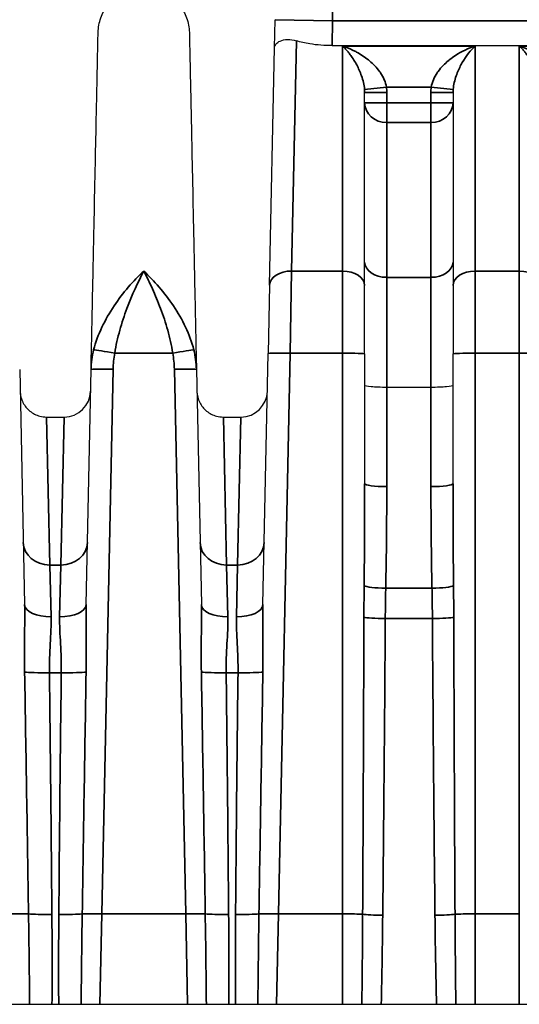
# Model space of a CAD drawing. Header units: millimetres. Extents: x 399 to 6233, y -1870 to 1602.
# Tile 670 of 711: x 5998 to 6010, y 231 to 253. Entities that reach past the tile are written whole.
import ezdxf

# ---------------------------------------------------------------- set-up
doc = ezdxf.new("R2010")
doc.units = ezdxf.units.MM
doc.layers.add('可見 (ISO)', color=7, linetype='Continuous', lineweight=25)
doc.layers.add('窄部可見 (ISO)', color=7, linetype='Continuous', lineweight=35)

msp = doc.modelspace()

# ---------------------------------------------------------------- linework, layer by layer
at = {"layer": '可見 (ISO)'}
for p, q in [((6004.108, 252.275), (6004.122, 252.915)), ((6003.996, 246.911), (6004.108, 252.275)), ((6005.41, 252.328), (6016.887, 252.328)), ((6005.681, 252.286), (6005.681, 252.286)), ((6006.409, 251.838), (6006.409, 251.838)), ((6007.888, 251.838), (6007.888, 251.838)), ((6006.148, 246.901), (6006.148, 251.266)), ((6008.148, 251.266), (6008.148, 246.901)), ((6003.996, 246.911), (6003.963, 245.363)), ((6006.148, 245.353), (6006.148, 246.901)), ((6008.148, 246.901), (6008.148, 245.353)), ((6003.845, 239.684), (6003.963, 245.363)), ((6006.148, 245.353), (6006.148, 242.416)), ((6008.148, 242.416), (6008.148, 245.353)), ((5998.341, 245.001), (5998.452, 239.684)), ((5999.845, 239.684), (5999.956, 245.001)), ((6002.341, 245.001), (6002.452, 239.684)), ((6007.648, 244.596), (6006.648, 244.596)), ((5998.951, 243.925), (5999.346, 243.925)), ((6002.951, 243.925), (6003.346, 243.925)), ((5983.148, 230.638), (6087.648, 230.638))]:
    msp.add_line(p, q, dxfattribs=at)
for centre in [(5999.346, 244.525), (6003.346, 244.525)]:
    msp.add_arc(centre, 0.6, 270, 358.8, dxfattribs=at)
for points, knots in [([(6000.116, 252.627), (6000.118, 252.738), (6000.139, 252.85), (6000.214, 253.06), (6000.27, 253.16), (6000.409, 253.336), (6000.494, 253.413), (6000.683, 253.534), (6000.788, 253.58), (6001.005, 253.634), (6001.12, 253.644), (6001.343, 253.626), (6001.454, 253.598), (6001.66, 253.51), (6001.756, 253.448), (6001.923, 253.298), (6001.995, 253.208), (6002.104, 253.013), (6002.143, 252.905), (6002.174, 252.74), (6002.18, 252.683), (6002.181, 252.627)], [0, 0, 0, 0, 0.0333167, 0.0333167, 0.0669019, 0.0669019, 0.1004774, 0.1004774, 0.1340533, 0.1340533, 0.1676291, 0.1676291, 0.2012049, 0.2012049, 0.2347807, 0.2347807, 0.2683565, 0.2683565, 0.3019323, 0.3019323, 0.3188115, 0.3188115, 0.3188115, 0.3188115]), ([(5999.956, 245.001), (5999.967, 245.517), (5999.977, 246.013), (5999.987, 246.478), (5999.988, 246.554), (5999.99, 246.63), (5999.992, 246.705), (6000.003, 247.241), (6000.013, 247.745), (6000.023, 248.213), (6000.033, 248.681), (6000.042, 249.114), (6000.05, 249.514), (6000.059, 249.914), (6000.067, 250.282), (6000.073, 250.611), (6000.076, 250.75), (6000.079, 250.883), (6000.082, 251.008), (6000.085, 251.178), (6000.089, 251.336), (6000.092, 251.48), (6000.097, 251.731), (6000.101, 251.942), (6000.105, 252.113), (6000.112, 252.456), (6000.116, 252.627), (6000.116, 252.627)], [0.0267397, 0.0267397, 0.0267397, 0.0267397, 0.0775919, 0.0775919, 0.0775919, 0.0858976, 0.0858976, 0.0858976, 0.1450554, 0.1450554, 0.1450554, 0.2042133, 0.2042133, 0.2042133, 0.2633711, 0.2633711, 0.2633711, 0.2884173, 0.2884173, 0.2884173, 0.322529, 0.322529, 0.322529, 0.3816868, 0.3816868, 0.3816868, 0.5, 0.5, 0.5, 0.5]), ([(6002.181, 252.627), (6002.181, 252.627), (6002.185, 252.456), (6002.192, 252.113), (6002.197, 251.843), (6002.205, 251.474), (6002.215, 251.008), (6002.218, 250.883), (6002.22, 250.75), (6002.223, 250.611), (6002.23, 250.282), (6002.238, 249.914), (6002.246, 249.515), (6002.255, 249.115), (6002.264, 248.681), (6002.273, 248.213), (6002.283, 247.745), (6002.294, 247.241), (6002.305, 246.705), (6002.307, 246.63), (6002.308, 246.554), (6002.31, 246.478), (6002.32, 246.014), (6002.33, 245.517), (6002.341, 245.001)], [0.5000079, 0.5000079, 0.5000079, 0.5000079, 0.6183182, 0.6183182, 0.6183182, 0.7115983, 0.7115983, 0.7115983, 0.7366339, 0.7366339, 0.7366339, 0.7957918, 0.7957918, 0.7957918, 0.8549496, 0.8549496, 0.8549496, 0.9141075, 0.9141075, 0.9141075, 0.9224155, 0.9224155, 0.9224155, 0.9732653, 0.9732653, 0.9732653, 0.9732653]), ([(6004.108, 252.275), (6004.108, 252.276), (6004.108, 252.276), (6004.109, 252.307), (6004.12, 252.336), (6004.162, 252.391), (6004.194, 252.415), (6004.282, 252.453), (6004.34, 252.466), (6004.467, 252.467), (6004.533, 252.459), (6004.602, 252.438)], [-0.000535, -0.000535, -0.000535, -0.000535, 0, 0, 0.0290077, 0.0290077, 0.0592099, 0.0592099, 0.0917988, 0.0917988, 0.1194024, 0.1194024, 0.1194024, 0.1194024]), ([(6005.41, 252.328), (6005.244, 252.328), (6005.069, 252.341), (6004.798, 252.386), (6004.693, 252.41), (6004.602, 252.438)], [-0.40134633, -0.40134633, -0.40134633, -0.40134633, -0.35174447, -0.35174447, -0.3169552, -0.3169552, -0.3169552, -0.3169552]), ([(6006.648, 244.596), (6006.516, 244.596), (6006.387, 244.6), (6006.295, 244.608), (6006.203, 244.615), (6006.148, 244.626), (6006.148, 244.637)], [0, 0, 0, 0, 0.0003907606, 0.0003907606, 0.0003907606, 0.0007815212, 0.0007815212, 0.0007815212, 0.0007815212]), ([(6008.148, 244.637), (6008.148, 244.626), (6008.094, 244.615), (6008.002, 244.608), (6007.91, 244.6), (6007.78, 244.596), (6007.648, 244.596)], [-0.0000151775, -0.0000151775, -0.0000151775, -0.0000151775, 0.0003793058, 0.0003793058, 0.0003793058, 0.0007737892, 0.0007737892, 0.0007737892, 0.0007737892]), ([(5998.351, 244.512), (5998.351, 244.489), (5998.353, 244.466), (5998.36, 244.421), (5998.364, 244.398), (5998.38, 244.334), (5998.396, 244.293), (5998.434, 244.217), (5998.457, 244.181), (5998.51, 244.116), (5998.54, 244.086), (5998.605, 244.033), (5998.64, 244.01), (5998.715, 243.972), (5998.754, 243.957), (5998.845, 243.932), (5998.898, 243.925), (5998.951, 243.925)], [0, 0, 0, 0, 0.00692113, 0.00692113, 0.01375081, 0.01375081, 0.02679823, 0.02679823, 0.0393646, 0.0393646, 0.05193098, 0.05193098, 0.06449736, 0.06449736, 0.07706374, 0.07706374, 0.09281981, 0.09281981, 0.09281981, 0.09281981]), ([(6002.351, 244.512), (6002.351, 244.489), (6002.353, 244.466), (6002.36, 244.421), (6002.364, 244.398), (6002.38, 244.334), (6002.396, 244.293), (6002.434, 244.217), (6002.457, 244.181), (6002.51, 244.116), (6002.54, 244.086), (6002.605, 244.033), (6002.64, 244.01), (6002.715, 243.972), (6002.754, 243.957), (6002.845, 243.932), (6002.898, 243.925), (6002.951, 243.925)], [0, 0, 0, 0, 0.00692113, 0.00692113, 0.01375081, 0.01375081, 0.02679823, 0.02679823, 0.0393646, 0.0393646, 0.05193098, 0.05193098, 0.06449736, 0.06449736, 0.07706374, 0.07706374, 0.09281981, 0.09281981, 0.09281981, 0.09281981])]:
    msp.add_open_spline(points, degree=3, knots=knots, dxfattribs=at)
at = {"layer": '窄部可見 (ISO)'}
for p, q in [((6005.421, 252.888), (6005.421, 254.188)), ((6004.122, 252.915), (6005.421, 252.888)), ((6005.421, 252.888), (6005.41, 252.328)), ((6016.875, 252.888), (6005.421, 252.888)), ((6004.602, 252.438), (6004.496, 247.228)), ((6005.648, 252.317), (6005.648, 247.228)), ((6005.648, 252.317), (6008.648, 252.317)), ((6008.648, 247.228), (6008.648, 252.317)), ((6009.648, 252.317), (6009.648, 247.228)), ((6009.648, 252.317), (6012.648, 252.317)), ((6006.642, 251.389), (6006.145, 251.339)), ((6007.654, 251.389), (6006.642, 251.389)), ((6007.654, 251.389), (6008.151, 251.339)), ((6006.648, 251.266), (6006.148, 251.266)), ((6006.648, 251.266), (6006.648, 251.035)), ((6007.648, 251.035), (6007.648, 251.266)), ((6007.648, 251.266), (6008.148, 251.266)), ((6006.648, 251.035), (6006.148, 251.035)), ((6006.648, 251.035), (6007.648, 251.035)), ((6006.648, 251.035), (6006.648, 250.589)), ((6007.648, 251.035), (6007.648, 250.589)), ((6007.648, 251.035), (6008.148, 251.035)), ((6007.648, 250.589), (6006.648, 250.589)), ((6006.648, 247.086), (6006.648, 250.589)), ((6007.648, 250.589), (6007.648, 247.086)), ((6004.463, 245.37), (6004.496, 247.228)), ((6004.496, 247.228), (6005.648, 247.228)), ((6005.648, 247.228), (6005.648, 245.37)), ((6007.648, 247.086), (6006.648, 247.086)), ((6006.648, 244.596), (6006.648, 247.086)), ((6007.648, 247.086), (6007.648, 244.596)), ((6008.648, 247.228), (6009.648, 247.228)), ((6008.648, 245.37), (6008.648, 247.228)), ((6009.648, 247.228), (6009.648, 245.37)), ((6001.805, 245.37), (6000.492, 245.37)), ((6004.463, 245.37), (6004.198, 232.685)), ((6005.648, 245.37), (6004.463, 245.37)), ((6005.648, 232.685), (6005.648, 245.37)), ((6009.648, 245.37), (6008.648, 245.37)), ((6008.648, 245.37), (6008.648, 232.685)), ((6009.648, 232.685), (6009.648, 245.37)), ((6000.456, 245.008), (6000.198, 232.685)), ((6002.099, 232.685), (6001.841, 245.008)), ((6006.648, 244.596), (6006.648, 242.353)), ((6007.648, 242.353), (6007.648, 244.596)), ((5998.951, 243.925), (5999.023, 240.577)), ((5999.346, 243.925), (5999.274, 240.577)), ((6002.951, 243.925), (6003.023, 240.577)), ((6003.346, 243.925), (6003.274, 240.577)), ((5999.023, 240.577), (5999.274, 240.577)), ((5999.052, 239.407), (5999.023, 240.577)), ((5999.274, 240.577), (5999.245, 239.407)), ((6003.023, 240.577), (6003.274, 240.577)), ((6003.052, 239.407), (6003.023, 240.577)), ((6003.274, 240.577), (6003.245, 239.407)), ((6006.625, 240.05), (6007.672, 240.05)), ((6007.682, 239.367), (6006.615, 239.367)), ((5999.282, 238.14), (5999.014, 238.14)), ((6003.282, 238.14), (6003.014, 238.14)), ((6000.155, 230.638), (6000.198, 232.685)), ((6000.198, 232.685), (6002.099, 232.685)), ((6002.099, 232.685), (6002.142, 230.638)), ((6004.155, 230.638), (6004.198, 232.685)), ((6004.198, 232.685), (6005.648, 232.685)), ((6005.648, 232.685), (6005.648, 230.638)), ((6008.648, 232.685), (6009.648, 232.685)), ((6008.648, 230.638), (6008.648, 232.685)), ((6009.648, 232.685), (6009.648, 230.638))]:
    msp.add_line(p, q, dxfattribs=at)
for centre, start, end in [((6005.407, 251.266), 359.998, 5.6523), ((6008.89, 251.266), 174.3477, 180.002)]:
    msp.add_arc(centre, 1.242, start, end, dxfattribs=at)
for centre, major_axis, ratio, start_param, end_param in [((6006.648, 251.035), (-0.5, 0), 0.893623, 0, 1.570796), ((6007.648, 251.035), (0.5, 0), 0.893623, 4.712389, 6.283185), ((6006.648, 247.432), (-0.5, 0), 0.691459, 0, 1.570796), ((6007.648, 247.432), (0.5, 0), 0.691459, 4.712389, 6.283185), ((6004.496, 246.901), (-0.5, 0.01), 0.653986, 4.726087, 6.283185), ((6005.648, 246.901), (0.5, 0), 0.654068, 0, 1.570796), ((6008.648, 246.901), (-0.5, 0), 0.654068, 4.712389, 6.283185), ((6009.648, 246.901), (0.5, 0), 0.654068, 0, 1.570796), ((6000.492, 245.353), (-0.492, 0.09), 0.034327, 4.718689, 6.047495), ((6001.805, 245.353), (0.492, 0.09), 0.034327, 0.235691, 1.564496), ((6001.336, 244.937), (-0.026, -1.449), 0.693348, 1.62735, 1.940844), ((6004.463, 245.353), (-0.5, 0.01), 0.034892, 4.71312, 6.283185), ((6005.648, 245.353), (0.5, 0), 0.034899, 0, 1.570796), ((6008.648, 245.353), (-0.5, 0), 0.034899, 4.712389, 6.283185), ((6009.648, 245.353), (0.5, 0), 0.034899, 0, 1.570796), ((6005.648, 242.416), (0, 10.755), 0.04649, 4.496293, 4.712389), ((6006.648, 242.416), (-0.5, 0), 0.127071, 0, 1.570796), ((6007.648, 242.416), (0.5, 0), 0.127071, 4.712389, 6.283185), ((6008.648, 242.416), (0, 10.755), 0.04649, 1.570796, 1.786892), ((6006.143, 241.775), (-0.039, -7.61), 0.0662, 1.342574, 1.647186), ((6008.154, 241.775), (0.039, -7.61), 0.0662, 4.635999, 4.940611), ((5999.023, 241.1), (-0.6, -0.013), 0.871195, 0, 1.552549), ((5999.274, 241.1), (0.6, -0.013), 0.871195, 4.730636, 6.283185), ((6003.023, 241.1), (-0.6, -0.013), 0.871195, 0, 1.552549), ((6003.274, 241.1), (0.6, -0.013), 0.871195, 4.730636, 6.283185), ((6006.625, 240.114), (-0.5, 0.01), 0.127044, 0.217755, 1.573394), ((6007.672, 240.114), (0.5, 0.01), 0.127044, 4.709792, 6.06543), ((5999.052, 239.696), (-0.6, -0.013), 0.481235, 0, 1.560716), ((5999.245, 239.696), (0.6, -0.013), 0.481235, 4.722469, 6.283185), ((6003.052, 239.696), (-0.6, -0.013), 0.481235, 0, 1.560716), ((6003.245, 239.696), (0.6, -0.013), 0.481235, 4.722469, 6.283185), ((6005.648, 250.11), (0, 41.815), 0.011957, 4.282281, 4.453176), ((6006.615, 239.397), (-0.5, 0.003), 0.058757, 0.25951, 1.571169), ((6006.096, 243.342), (-0.114, -29.46), 0.018289, 1.199539, 1.435531), ((6007.682, 239.397), (0.5, 0.003), 0.058757, 4.712016, 6.023676), ((6008.2, 243.342), (0.114, -29.46), 0.018289, 4.847654, 5.083646), ((6008.648, 250.11), (0, 41.815), 0.011957, 1.830009, 2.000904), ((5997.646, 254.295), (-0.964, 45.999), 0.010868, 4.2231, 4.353678), ((5999.014, 238.175), (-0.6, -0.007), 0.058754, 0.357898, 1.570091), ((5999.282, 238.175), (0.6, -0.007), 0.058754, 4.713094, 5.925287), ((6000.651, 254.295), (0.964, 45.999), 0.010868, 1.929507, 2.060085), ((6001.646, 254.295), (-0.964, 45.999), 0.010868, 4.2231, 4.353678), ((6003.014, 238.175), (-0.6, -0.007), 0.058754, 0.357898, 1.570091), ((6003.282, 238.175), (0.6, -0.007), 0.058754, 4.713094, 5.925287), ((6004.651, 254.295), (0.964, 45.999), 0.010868, 1.929507, 2.060085), ((5998.293, 245.507), (0.533, -32.384), 0.019013, 1.16289, 1.340965), ((6000.003, 245.507), (-0.533, -32.384), 0.019013, 4.94222, 5.120295), ((6002.293, 245.507), (0.533, -32.384), 0.019013, 1.16289, 1.340965), ((6004.003, 245.507), (-0.533, -32.384), 0.019013, 4.94222, 5.120295), ((5998.099, 232.667), (0.5, 0.01), 0.034892, 0.488057, 1.570065), ((5999.07, 232.706), (-0.6, -0.005), 0.058756, 0.488652, 1.570312), ((5999.227, 232.706), (-0.6, 0.005), 0.058756, 1.57128, 2.65294), ((6000.198, 232.667), (0.5, -0.01), 0.034892, 1.571527, 2.653535), ((6002.099, 232.667), (-0.5, -0.01), 0.034892, 3.62965, 4.711658), ((6003.07, 232.706), (0.6, 0.005), 0.058756, 3.630245, 4.711905), ((6003.227, 232.706), (0.6, -0.005), 0.058756, 4.712873, 5.794533), ((6004.198, 232.667), (-0.5, 0.01), 0.034892, 4.71312, 5.795128), ((6005.648, 232.667), (-0.5, 0), 0.034899, 3.571701, 4.712389), ((6006.557, 232.682), (-0.5, 0.005), 0.058755, 0.430622, 1.571441), ((6007.739, 232.682), (-0.5, -0.005), 0.058755, 1.570151, 2.710971), ((6008.648, 232.667), (-0.5, 0), 0.034899, 4.712389, 5.853077)]:
    msp.add_ellipse(centre, major_axis=major_axis, ratio=ratio, start_param=start_param, end_param=end_param, dxfattribs=at)
for points, knots in [([(6006.145, 251.339), (6006.141, 251.394), (6006.132, 251.445), (6006.121, 251.494), (6006.108, 251.548), (6006.093, 251.598), (6006.077, 251.645), (6006.073, 251.656), (6006.069, 251.667), (6006.065, 251.678), (6006.032, 251.767), (6005.994, 251.847), (6005.954, 251.918), (6005.949, 251.927), (6005.944, 251.936), (6005.939, 251.945), (6005.916, 251.984), (6005.893, 252.022), (6005.869, 252.057), (6005.848, 252.087), (6005.827, 252.117), (6005.806, 252.144), (6005.791, 252.164), (6005.776, 252.182), (6005.76, 252.2), (6005.742, 252.222), (6005.723, 252.243), (6005.704, 252.262), (6005.686, 252.282), (6005.667, 252.3), (6005.648, 252.317)], [0, 0, 0, 0, 0.000170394, 0.000170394, 0.000170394, 0.00035746, 0.00035746, 0.00035746, 0.000401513, 0.000401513, 0.000401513, 0.000758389, 0.000758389, 0.000758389, 0.000803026, 0.000803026, 0.000803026, 0.001003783, 0.001003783, 0.001003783, 0.001179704, 0.001179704, 0.001179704, 0.001304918, 0.001304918, 0.001304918, 0.001455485, 0.001455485, 0.001455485, 0.001606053, 0.001606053, 0.001606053, 0.001606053]), ([(6005.648, 252.317), (6005.723, 252.294), (6005.798, 252.265), (6005.873, 252.229), (6005.898, 252.218), (6005.922, 252.205), (6005.947, 252.192), (6005.952, 252.189), (6005.958, 252.186), (6005.964, 252.183), (6006.056, 252.133), (6006.147, 252.074), (6006.233, 252.004), (6006.242, 251.997), (6006.251, 251.99), (6006.26, 251.982), (6006.341, 251.914), (6006.42, 251.834), (6006.487, 251.742), (6006.493, 251.733), (6006.499, 251.724), (6006.506, 251.715), (6006.539, 251.666), (6006.569, 251.614), (6006.593, 251.558), (6006.616, 251.504), (6006.634, 251.448), (6006.642, 251.389)], [-0.000006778, -0.000006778, -0.000006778, -0.000006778, 0.000287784, 0.000287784, 0.000287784, 0.000385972, 0.000385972, 0.000385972, 0.000408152, 0.000408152, 0.000408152, 0.000778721, 0.000778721, 0.000778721, 0.000816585, 0.000816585, 0.000816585, 0.001171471, 0.001171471, 0.001171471, 0.001205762, 0.001205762, 0.001205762, 0.001389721, 0.001389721, 0.001389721, 0.00156422, 0.00156422, 0.00156422, 0.00156422]), ([(6007.654, 251.389), (6007.663, 251.448), (6007.681, 251.504), (6007.704, 251.557), (6007.727, 251.613), (6007.758, 251.666), (6007.791, 251.715), (6007.797, 251.724), (6007.804, 251.733), (6007.81, 251.742), (6007.847, 251.793), (6007.887, 251.84), (6007.93, 251.883), (6007.964, 251.918), (6008, 251.951), (6008.037, 251.982), (6008.045, 251.99), (6008.054, 251.997), (6008.063, 252.004), (6008.109, 252.041), (6008.156, 252.075), (6008.204, 252.107), (6008.347, 252.201), (6008.498, 252.27), (6008.648, 252.317)], [0, 0, 0, 0, 0.000175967, 0.000175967, 0.000175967, 0.000359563, 0.000359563, 0.000359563, 0.000393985, 0.000393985, 0.000393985, 0.000590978, 0.000590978, 0.000590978, 0.000749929, 0.000749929, 0.000749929, 0.000787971, 0.000787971, 0.000787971, 0.000984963, 0.000984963, 0.000984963, 0.001575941, 0.001575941, 0.001575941, 0.001575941]), ([(6008.648, 252.317), (6008.549, 252.226), (6008.448, 252.103), (6008.357, 251.945), (6008.352, 251.936), (6008.347, 251.927), (6008.342, 251.918), (6008.303, 251.846), (6008.264, 251.766), (6008.231, 251.678), (6008.227, 251.667), (6008.224, 251.656), (6008.22, 251.645), (6008.203, 251.598), (6008.188, 251.547), (6008.176, 251.494), (6008.165, 251.445), (6008.156, 251.394), (6008.151, 251.339)], [-0.000007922, -0.000007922, -0.000007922, -0.000007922, 0.000792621, 0.000792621, 0.000792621, 0.000836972, 0.000836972, 0.000836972, 0.001192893, 0.001192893, 0.001192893, 0.001236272, 0.001236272, 0.001236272, 0.001422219, 0.001422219, 0.001422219, 0.001593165, 0.001593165, 0.001593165, 0.001593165]), ([(6010.145, 251.339), (6010.141, 251.394), (6010.132, 251.445), (6010.121, 251.494), (6010.108, 251.548), (6010.093, 251.598), (6010.077, 251.645), (6010.073, 251.656), (6010.069, 251.667), (6010.065, 251.678), (6010.032, 251.767), (6009.994, 251.847), (6009.954, 251.918), (6009.949, 251.927), (6009.944, 251.936), (6009.939, 251.945), (6009.916, 251.984), (6009.893, 252.022), (6009.869, 252.057), (6009.848, 252.087), (6009.827, 252.117), (6009.806, 252.144), (6009.791, 252.164), (6009.776, 252.182), (6009.76, 252.2), (6009.742, 252.222), (6009.723, 252.243), (6009.704, 252.262), (6009.686, 252.282), (6009.667, 252.3), (6009.648, 252.317)], [0, 0, 0, 0, 0.000170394, 0.000170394, 0.000170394, 0.00035746, 0.00035746, 0.00035746, 0.000401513, 0.000401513, 0.000401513, 0.000758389, 0.000758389, 0.000758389, 0.000803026, 0.000803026, 0.000803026, 0.001003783, 0.001003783, 0.001003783, 0.001179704, 0.001179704, 0.001179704, 0.001304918, 0.001304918, 0.001304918, 0.001455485, 0.001455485, 0.001455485, 0.001606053, 0.001606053, 0.001606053, 0.001606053]), ([(6009.648, 252.317), (6009.723, 252.294), (6009.798, 252.265), (6009.873, 252.229), (6009.898, 252.218), (6009.922, 252.205), (6009.947, 252.192), (6009.952, 252.189), (6009.958, 252.186), (6009.964, 252.183), (6010.056, 252.133), (6010.147, 252.074), (6010.233, 252.004), (6010.242, 251.997), (6010.251, 251.99), (6010.26, 251.982), (6010.341, 251.914), (6010.42, 251.834), (6010.487, 251.742), (6010.493, 251.733), (6010.499, 251.724), (6010.506, 251.715), (6010.539, 251.666), (6010.569, 251.614), (6010.593, 251.558), (6010.616, 251.504), (6010.634, 251.448), (6010.642, 251.389)], [-0.000006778, -0.000006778, -0.000006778, -0.000006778, 0.000287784, 0.000287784, 0.000287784, 0.000385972, 0.000385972, 0.000385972, 0.000408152, 0.000408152, 0.000408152, 0.000778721, 0.000778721, 0.000778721, 0.000816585, 0.000816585, 0.000816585, 0.001171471, 0.001171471, 0.001171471, 0.001205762, 0.001205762, 0.001205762, 0.001389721, 0.001389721, 0.001389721, 0.00156422, 0.00156422, 0.00156422, 0.00156422]), ([(6000.014, 245.444), (6000.058, 245.621), (6000.124, 245.794), (6000.203, 245.96), (6000.281, 246.125), (6000.375, 246.287), (6000.476, 246.439), (6000.678, 246.741), (6000.913, 247.009), (6001.148, 247.228)], [0, 0, 0, 0, 0.000558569, 0.000558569, 0.000558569, 0.001117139, 0.001117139, 0.001117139, 0.002234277, 0.002234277, 0.002234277, 0.002234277]), ([(6001.148, 247.228), (6001.015, 246.975), (6000.883, 246.691), (6000.708, 246.223), (6000.653, 246.058), (6000.559, 245.721), (6000.519, 245.548), (6000.492, 245.37)], [-0.000011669, -0.000011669, -0.000011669, -0.000011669, 0.001066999, 0.001066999, 0.001606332, 0.001606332, 0.002145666, 0.002145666, 0.002145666, 0.002145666]), ([(6001.148, 247.228), (6001.384, 247.01), (6001.616, 246.745), (6001.82, 246.44), (6002.023, 246.135), (6002.194, 245.797), (6002.282, 245.444)], [-0.00001122, -0.00001122, -0.00001122, -0.00001122, 0.001104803, 0.001104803, 0.001104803, 0.002220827, 0.002220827, 0.002220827, 0.002220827]), ([(6001.805, 245.37), (6001.778, 245.548), (6001.738, 245.721), (6001.691, 245.889), (6001.644, 246.058), (6001.589, 246.223), (6001.53, 246.379), (6001.472, 246.535), (6001.41, 246.683), (6001.346, 246.825), (6001.281, 246.966), (6001.214, 247.102), (6001.148, 247.228)], [0, 0, 0, 0, 0.000534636, 0.000534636, 0.000534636, 0.001069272, 0.001069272, 0.001069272, 0.001603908, 0.001603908, 0.001603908, 0.002138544, 0.002138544, 0.002138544, 0.002138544]), ([(5999.956, 245.001), (5999.956, 245.005), (6000.01, 245.009), (6000.102, 245.01), (6000.195, 245.011), (6000.325, 245.01), (6000.456, 245.008)], [0, 0, 0, 0, 0.5, 0.5, 0.5, 1, 1, 1, 1]), ([(6002.341, 245.001), (6002.341, 245.006), (6002.287, 245.009), (6002.194, 245.01), (6002.102, 245.011), (6001.972, 245.01), (6001.841, 245.008)], [0, 0, 0, 0, 0.5, 0.5, 0.5, 1, 1, 1, 1]), ([(6006.132, 239.392), (6006.132, 239.504), (6006.133, 239.616), (6006.133, 239.728), (6006.134, 239.856), (6006.135, 239.983), (6006.137, 240.11)], [0, 0, 0, 0, 0.0003365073, 0.0003365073, 0.0003365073, 0.0007195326, 0.0007195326, 0.0007195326, 0.0007195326]), ([(6006.625, 240.05), (6006.622, 239.93), (6006.62, 239.808), (6006.618, 239.687), (6006.617, 239.581), (6006.616, 239.474), (6006.615, 239.367)], [0, 0, 0, 0, 0.0003655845, 0.0003655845, 0.0003655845, 0.0006862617, 0.0006862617, 0.0006862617, 0.0006862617]), ([(6007.682, 239.367), (6007.681, 239.474), (6007.68, 239.581), (6007.678, 239.687), (6007.676, 239.808), (6007.674, 239.93), (6007.672, 240.05)], [0, 0, 0, 0, 0.0003206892, 0.0003206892, 0.0003206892, 0.0006862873, 0.0006862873, 0.0006862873, 0.0006862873]), ([(6008.16, 240.11), (6008.161, 239.983), (6008.162, 239.856), (6008.163, 239.728), (6008.164, 239.616), (6008.165, 239.504), (6008.165, 239.392)], [0, 0, 0, 0, 0.0003830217, 0.0003830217, 0.0003830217, 0.0007195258, 0.0007195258, 0.0007195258, 0.0007195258]), ([(5998.453, 238.156), (5998.448, 238.414), (5998.449, 238.671), (5998.451, 238.926), (5998.451, 238.933), (5998.451, 238.939), (5998.451, 238.945), (5998.454, 239.193), (5998.457, 239.44), (5998.452, 239.684)], [0, 0, 0, 0, 0.000774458, 0.000774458, 0.000774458, 0.000793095, 0.000793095, 0.000793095, 0.001548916, 0.001548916, 0.001548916, 0.001548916]), ([(5999.845, 239.684), (5999.839, 239.439), (5999.843, 239.19), (5999.845, 238.94), (5999.845, 238.935), (5999.845, 238.93), (5999.845, 238.925), (5999.848, 238.67), (5999.848, 238.414), (5999.844, 238.156)], [0, 0, 0, 0, 0.000759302, 0.000759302, 0.000759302, 0.000774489, 0.000774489, 0.000774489, 0.001548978, 0.001548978, 0.001548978, 0.001548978]), ([(6002.453, 238.156), (6002.448, 238.414), (6002.449, 238.671), (6002.451, 238.926), (6002.451, 238.933), (6002.451, 238.939), (6002.451, 238.945), (6002.454, 239.193), (6002.457, 239.44), (6002.452, 239.684)], [0, 0, 0, 0, 0.000774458, 0.000774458, 0.000774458, 0.000793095, 0.000793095, 0.000793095, 0.001548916, 0.001548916, 0.001548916, 0.001548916]), ([(6003.845, 239.684), (6003.839, 239.439), (6003.843, 239.19), (6003.845, 238.94), (6003.845, 238.935), (6003.845, 238.93), (6003.845, 238.925), (6003.848, 238.67), (6003.848, 238.414), (6003.844, 238.156)], [0, 0, 0, 0, 0.000759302, 0.000759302, 0.000759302, 0.000774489, 0.000774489, 0.000774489, 0.001548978, 0.001548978, 0.001548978, 0.001548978]), ([(5999.052, 239.407), (5999.057, 239.212), (5999.043, 239.008), (5999.02, 238.584), (5999.011, 238.363), (5999.014, 238.14)], [0, 0, 0, 0, 0.000661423, 0.000661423, 0.001322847, 0.001322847, 0.001322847, 0.001322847]), ([(5999.282, 238.14), (5999.286, 238.363), (5999.276, 238.58), (5999.254, 239.004), (5999.24, 239.212), (5999.245, 239.407)], [0, 0, 0, 0, 0.000661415, 0.000661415, 0.001322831, 0.001322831, 0.001322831, 0.001322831]), ([(6003.052, 239.407), (6003.057, 239.212), (6003.043, 239.008), (6003.02, 238.584), (6003.011, 238.363), (6003.014, 238.14)], [0, 0, 0, 0, 0.000661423, 0.000661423, 0.001322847, 0.001322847, 0.001322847, 0.001322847]), ([(6003.282, 238.14), (6003.286, 238.363), (6003.276, 238.58), (6003.254, 239.004), (6003.24, 239.212), (6003.245, 239.407)], [0, 0, 0, 0, 0.000661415, 0.000661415, 0.001322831, 0.001322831, 0.001322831, 0.001322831]), ([(5998.565, 230.638), (5998.562, 230.957), (5998.559, 231.277), (5998.555, 231.596), (5998.551, 231.959), (5998.546, 232.322), (5998.54, 232.685)], [0.000041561, 0.000041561, 0.000041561, 0.000041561, 0.001000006, 0.001000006, 0.001000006, 0.00208995, 0.00208995, 0.00208995, 0.00208995]), ([(5999.756, 232.685), (5999.751, 232.352), (5999.747, 232.019), (5999.743, 231.686), (5999.738, 231.337), (5999.735, 230.987), (5999.732, 230.638)], [0, 0, 0, 0, 0.001000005, 0.001000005, 0.001000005, 0.002048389, 0.002048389, 0.002048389, 0.002048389]), ([(6002.565, 230.638), (6002.562, 230.957), (6002.559, 231.277), (6002.555, 231.596), (6002.551, 231.959), (6002.546, 232.322), (6002.54, 232.685)], [0.000041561, 0.000041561, 0.000041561, 0.000041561, 0.001000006, 0.001000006, 0.001000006, 0.00208995, 0.00208995, 0.00208995, 0.00208995]), ([(6003.756, 232.685), (6003.751, 232.352), (6003.747, 232.019), (6003.743, 231.686), (6003.738, 231.337), (6003.735, 230.987), (6003.732, 230.638)], [0, 0, 0, 0, 0.001000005, 0.001000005, 0.001000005, 0.002048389, 0.002048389, 0.002048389, 0.002048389]), ([(6006.085, 230.638), (6006.089, 230.954), (6006.092, 231.271), (6006.095, 231.587), (6006.098, 231.949), (6006.101, 232.312), (6006.103, 232.675)], [0.000050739, 0.000050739, 0.000050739, 0.000050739, 0.001000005, 0.001000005, 0.001000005, 0.002089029, 0.002089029, 0.002089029, 0.002089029]), ([(6008.194, 232.675), (6008.196, 232.342), (6008.198, 232.009), (6008.201, 231.676), (6008.204, 231.33), (6008.207, 230.984), (6008.212, 230.638)], [0, 0, 0, 0, 0.001000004, 0.001000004, 0.001000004, 0.00203829, 0.00203829, 0.00203829, 0.00203829])]:
    msp.add_open_spline(points, degree=3, knots=knots, dxfattribs=at)
for points in [[(6006.148, 251.266), (6006.148, 251.291), (6006.147, 251.315), (6006.145, 251.339)], [(6008.151, 251.339), (6008.149, 251.315), (6008.148, 251.291), (6008.148, 251.266)], [(5999.956, 245.001), (5999.959, 245.15), (5999.978, 245.299), (6000.014, 245.444)], [(6000.492, 245.37), (6000.47, 245.25), (6000.458, 245.129), (6000.456, 245.008)], [(6001.841, 245.008), (6001.838, 245.129), (6001.827, 245.25), (6001.805, 245.37)], [(5999.07, 232.67), (5999.076, 231.993), (5999.077, 231.316), (5999.072, 230.638)], [(5999.224, 230.638), (5999.22, 231.316), (5999.221, 231.993), (5999.227, 232.67)], [(6003.07, 232.67), (6003.076, 231.993), (6003.077, 231.316), (6003.072, 230.638)], [(6003.224, 230.638), (6003.22, 231.316), (6003.221, 231.993), (6003.227, 232.67)], [(6006.557, 232.653), (6006.55, 231.981), (6006.539, 231.31), (6006.523, 230.638)], [(6007.774, 230.638), (6007.758, 231.31), (6007.747, 231.981), (6007.739, 232.653)]]:
    msp.add_open_spline(points, degree=3, dxfattribs=at)

doc.saveas('drawing.dxf')
